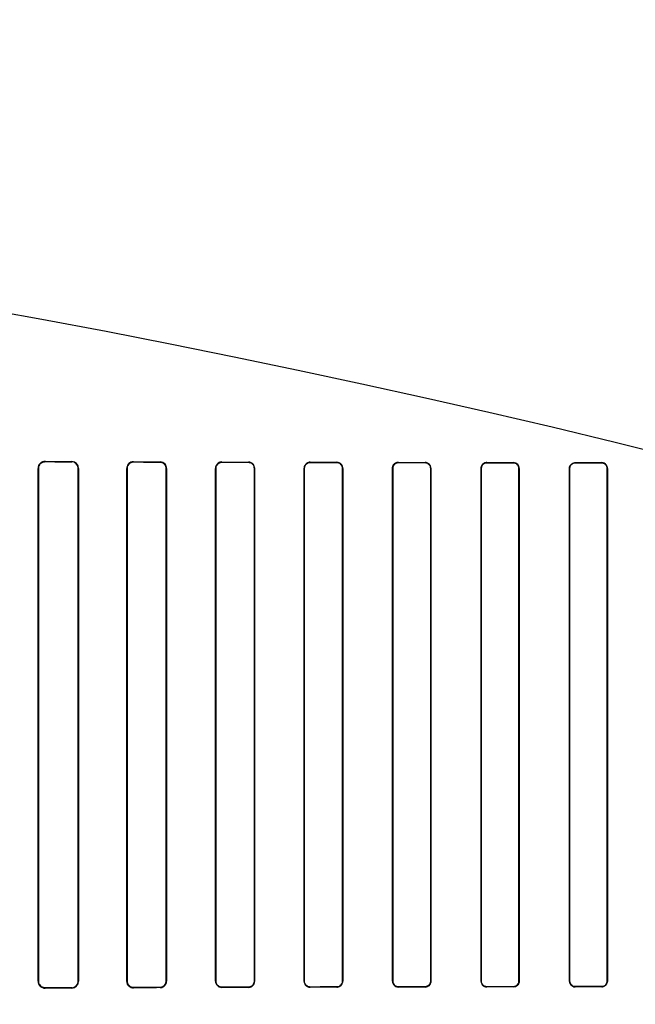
# Model space of a CAD drawing. Header units: millimetres. Extents: x 0 to 297, y 0 to 210.
# Tile 376 of 455: x 242.289 to 242.568, y 158.893 to 159.338. Entities that reach past the tile are written whole.
import ezdxf

# ---------------------------------------------------------------- set-up
doc = ezdxf.new("R2010")
doc.units = ezdxf.units.MM
doc.header["$LTSCALE"] = 16.335
doc.layers.get('0').update_dxf_attribs({"linetype": 'CONTINUOUS'})
for name, color, linetype in [('AXES_REF', 7, 'CONTINUOUS'), ('INTFCLR_1', 7, 'CONTINUOUS'), ('INTFCLR_72935', 7, 'CONTINUOUS')]:
    doc.layers.add(name, color=color, linetype=linetype)

msp = doc.modelspace()

# ---------------------------------------------------------------- linework, layer by layer
at = {"color": 7, "linetype": 'Continuous'}
for radius in [7.756662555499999, 7.756, 7.706331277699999]:
    msp.add_circle((241.4302422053, 154.539298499), radius, dxfattribs=at)
msp.add_arc((241.4302422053, 154.539298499), 7.68, 278.2771290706, 261.7228709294, dxfattribs=at)
at = {"layer": 'AXES_REF', "color": 9, "linetype": 'Continuous'}
msp.add_circle((241.4302422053, 154.539298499), 4.7428614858, dxfattribs=at)
msp.add_arc((241.4302422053, 154.539298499), 7.075609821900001, 94.4118118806, 85.5881881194, dxfattribs=at)
at = {"layer": 'INTFCLR_1', "color": 9, "linetype": 'Continuous'}
for p, q in [((242.3004658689, 159.1383313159), (242.3004658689, 159.1384731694)), ((242.3124658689, 159.1384142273), (242.3124658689, 159.1382806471)), ((242.3404658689, 159.1381774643), (242.3404658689, 159.1382970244)), ((242.3524658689, 159.1382536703), (242.3524658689, 159.1381386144)), ((242.3804658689, 159.1380582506), (242.3804658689, 159.1381650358)), ((242.3924658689, 159.1381316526), (242.3924658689, 159.1380276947)), ((242.4204658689, 159.137964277), (242.4204658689, 159.138062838)), ((242.4324658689, 159.1380368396), (242.4324658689, 159.1379401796)), ((242.4604658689, 159.1378904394), (242.4604658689, 159.1379834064)), ((242.4724658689, 159.1379633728), (242.4724658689, 159.137871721)), ((242.5004658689, 159.1378336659), (242.5004658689, 159.1379227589)), ((242.5124658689, 159.137907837), (242.5124658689, 159.1378196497)), ((242.5404658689, 159.1377920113), (242.5404658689, 159.1378784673)), ((242.5524658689, 159.1378681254), (242.5524658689, 159.1377822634)), ((242.2972629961, 159.1352871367), (242.2974080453, 159.1352871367)), ((242.3154474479, 159.1352871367), (242.3155786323, 159.1352871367)), ((242.3374444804, 159.1352871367), (242.337565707, 159.1352871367)), ((242.3553085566, 159.1352871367), (242.3554222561, 159.1352871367)), ((242.3775795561, 159.1352871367), (242.3776873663, 159.1352871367)), ((242.3951997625, 159.1352871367), (242.395302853, 159.1352871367)), ((242.4176838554, 159.1352871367), (242.4177830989, 159.1352871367)), ((242.435113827, 159.1352871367), (242.4352098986, 159.1352871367)), ((242.4577648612, 159.1352871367), (242.4578582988, 159.1352871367)), ((242.4750466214, 159.1352871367), (242.4751378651, 159.1352871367)), ((242.4978267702, 159.1352871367), (242.4979161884, 159.1352871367)), ((242.5149955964, 159.1352871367), (242.5150835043, 159.1352871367)), ((242.537872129, 159.1352871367), (242.5379588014, 159.1352871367)), ((242.5549591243, 159.1352871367), (242.5550448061, 159.1352871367)), ((242.2974080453, 158.9032871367), (242.2972629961, 158.9032871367)), ((242.3004658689, 158.9001011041), (242.3004658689, 158.9002429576)), ((242.3124658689, 158.9002936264), (242.3124658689, 158.9001600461)), ((242.3155786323, 158.9032871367), (242.3154474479, 158.9032871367)), ((242.337565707, 158.9032871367), (242.3374444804, 158.9032871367)), ((242.3404658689, 158.900277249), (242.3404658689, 158.9003968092)), ((242.3524658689, 158.900435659), (242.3524658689, 158.9003206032)), ((242.3554222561, 158.9032871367), (242.3553085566, 158.9032871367)), ((242.3776873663, 158.9032871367), (242.3775795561, 158.9032871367)), ((242.3804658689, 158.9004092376), (242.3804658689, 158.9005160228)), ((242.3924658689, 158.9005465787), (242.3924658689, 158.9004426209)), ((242.395302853, 158.9032871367), (242.3951997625, 158.9032871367)), ((242.4177830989, 158.9032871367), (242.4176838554, 158.9032871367)), ((242.4204658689, 158.9005114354), (242.4204658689, 158.9006099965)), ((242.4324658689, 158.9006340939), (242.4324658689, 158.9005374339)), ((242.4352098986, 158.9032871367), (242.435113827, 158.9032871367)), ((242.4578582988, 158.9032871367), (242.4577648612, 158.9032871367)), ((242.4604658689, 158.900590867), (242.4604658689, 158.900683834)), ((242.4724658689, 158.9007025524), (242.4724658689, 158.9006109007)), ((242.4751378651, 158.9032871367), (242.4750466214, 158.9032871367)), ((242.4979161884, 158.9032871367), (242.4978267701, 158.9032871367)), ((242.5004658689, 158.9006515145), (242.5004658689, 158.9007406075)), ((242.5124658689, 158.9007546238), (242.5124658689, 158.9006664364)), ((242.5150835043, 158.9032871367), (242.5149955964, 158.9032871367)), ((242.5379588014, 158.9032871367), (242.537872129, 158.9032871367)), ((242.5404658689, 158.9006958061), (242.5404658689, 158.9007822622)), ((242.5524658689, 158.90079201), (242.5524658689, 158.900706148)), ((242.5550448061, 158.9032871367), (242.5549591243, 158.9032871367))]:
    msp.add_line(p, q, dxfattribs=at)
at = {"layer": 'INTFCLR_1', "color": 6, "linetype": 'Continuous'}
for p, q in [((242.2972629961, 159.135287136), (242.2972629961, 158.9032871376)), ((242.2974080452, 159.1352871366), (242.2974080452, 158.9032871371)), ((242.315447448, 158.9032871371), (242.315447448, 159.1352871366)), ((242.3155786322, 158.9032871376), (242.3155786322, 159.135287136)), ((242.3374444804, 159.135287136), (242.3374444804, 158.9032871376)), ((242.3375657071, 159.1352871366), (242.3375657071, 158.9032871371)), ((242.3553085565, 158.9032871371), (242.3553085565, 159.1352871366)), ((242.3554222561, 158.9032871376), (242.3554222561, 159.135287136)), ((242.3775795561, 159.135287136), (242.3775795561, 158.9032871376)), ((242.3776873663, 159.1352871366), (242.3776873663, 158.9032871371)), ((242.3951997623, 158.9032871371), (242.3951997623, 159.1352871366)), ((242.3953028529, 158.9032871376), (242.3953028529, 159.135287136)), ((242.4176838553, 159.135287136), (242.4176838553, 158.9032871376)), ((242.417783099, 159.1352871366), (242.417783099, 158.9032871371)), ((242.435113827, 158.9032871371), (242.435113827, 159.1352871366)), ((242.4352098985, 158.9032871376), (242.4352098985, 159.135287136)), ((242.4577648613, 159.135287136), (242.4577648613, 158.9032871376)), ((242.457858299, 159.1352871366), (242.457858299, 158.9032871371)), ((242.4750466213, 158.9032871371), (242.4750466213, 159.1352871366)), ((242.4751378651, 158.9032871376), (242.4751378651, 159.135287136)), ((242.4978267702, 159.135287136), (242.4978267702, 158.9032871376)), ((242.4979161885, 159.1352871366), (242.4979161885, 158.9032871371)), ((242.5149955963, 158.9032871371), (242.5149955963, 159.1352871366)), ((242.5150835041, 158.9032871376), (242.5150835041, 159.135287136)), ((242.537872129, 159.135287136), (242.537872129, 158.9032871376)), ((242.5379588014, 159.1352871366), (242.5379588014, 158.9032871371)), ((242.5549591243, 158.9032871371), (242.5549591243, 159.1352871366)), ((242.5550448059, 158.9032871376), (242.5550448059, 159.135287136))]:
    msp.add_line(p, q, dxfattribs=at)
at = {"layer": 'INTFCLR_1', "color": 7, "linetype": 'Continuous'}
for points in [[(242.3004658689, 159.1383313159), (242.3003568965, 159.1383298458), (242.3002469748, 159.1383244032), (242.3001362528, 159.1383148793), (242.3000240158, 159.138301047), (242.2999113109, 159.138282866), (242.299800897, 159.1382608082), (242.299693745, 159.138235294), (242.2995890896, 159.1382063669), (242.29948702, 159.1381742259)], [(242.2994911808, 158.9003986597), (242.2995912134, 158.9003672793), (242.2996935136, 158.9003390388), (242.2997979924, 158.900314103), (242.2999044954, 158.9002926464), (242.3000129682, 158.9002748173), (242.3001234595, 158.9002607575), (242.3002358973, 158.9002506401), (242.3003500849, 158.9002446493), (242.3004658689, 158.9002429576)]]:
    msp.add_lwpolyline(points, dxfattribs=at)
at = {"layer": 'INTFCLR_1', "color": 6, "linetype": 'Continuous'}
for centre, radius, start, end in [((242.3004491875, 159.1352870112), 0.0031861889, 89.7000249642, 179.9977560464), ((242.3124513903, 159.1352870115), 0.0031272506, 0.002279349, 89.73472824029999), ((242.3124538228, 159.1352870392), 0.002993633, 0.0018649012, 89.76944782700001), ((242.3004492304, 158.903287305), 0.0031862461, 180.0030099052, 270.299200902), ((242.3124514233, 158.9032872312), 0.0031272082, 270.2646690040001, 359.9982862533), ((242.312453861, 158.9032871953), 0.0029935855, 270.2298245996, 359.9988866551), ((242.3404544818, 158.9032872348), 0.0030100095, 180.0018492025, 270.2167524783), ((242.3524570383, 158.9032871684), 0.0028515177, 270.1774308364, 359.9993718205), ((242.5124624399, 158.9032874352), 0.0026210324, 270.0749571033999, 359.9934949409)]:
    msp.add_arc(centre, radius, start, end, dxfattribs=at)
for centre, major_axis, ratio, start_param, end_param in [((242.6464658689, 159.1392871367), (0.4172416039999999, 0), 0.0034906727, -2.5485709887, -2.4989177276), ((242.6464658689, 159.1392871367), (0.441241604, 0), 0.0034906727, -2.4721230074, -2.4294368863), ((242.6464658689, 159.1392871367), (0.4172416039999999, 0), 0.0034906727, -2.3940887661, -2.3526946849), ((242.6464658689, 159.1392871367), (0.441241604, 0), 0.0034906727, -2.3371288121, -2.3000343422), ((242.6464658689, 159.1392871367), (0.4172416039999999, 0), 0.0034906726, -2.262071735, -2.2252929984), ((242.6464658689, 159.1392871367), (0.441241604, 0), 0.0034906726, -2.217857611, -2.1841931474), ((242.6464658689, 159.1392871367), (0.4172416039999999, 0), 0.0034906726, -2.1431981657, -2.1093469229), ((242.6464658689, 159.1392871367), (0.441241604, 0), 0.0034906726, -2.108530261, -2.0771538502), ((242.6464658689, 159.1392871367), (0.4172416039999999, 0), 0.0034906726, -2.0328472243, -2.0009654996), ((242.6464658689, 159.1392871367), (0.441241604, 0), 0.0034906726, -2.0059367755, -1.9761478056), ((242.6464658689, 159.1392871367), (0.4172416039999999, 0), 0.0034906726, -1.9282790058, -1.8977471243), ((242.6464658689, 159.1392871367), (0.441241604, 0), 0.0034906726, -1.9080370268, -1.8793579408), ((242.6464658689, 159.1392871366), (0.4172416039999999, 0), 0.0034906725, -1.8276611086, -1.7980361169), ((242.6464658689, 159.1392871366), (0.441241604, 0), 0.0034906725, -1.8134003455, -1.785476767), ((242.6464658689, 158.8992871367), (0.441241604, 0), 0.0034906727, 2.4294368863, 2.4721230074), ((242.6464658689, 158.8992871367), (0.4172416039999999, 0), 0.0034906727, 2.4989177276, 2.5485709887), ((242.6464658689, 158.8992871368), (0.441241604, 0), 0.0034906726, 2.3000343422, 2.3371288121), ((242.6464658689, 158.8992871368), (0.4172416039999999, 0), 0.0034906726, 2.3526946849, 2.3940887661), ((242.6464658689, 158.8992871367), (0.441241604, 0), 0.0034906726, 2.1841931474, 2.217857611), ((242.6464658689, 158.8992871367), (0.4172416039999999, 0), 0.0034906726, 2.2252929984, 2.262071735), ((242.6464658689, 158.8992871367), (0.441241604, 0), 0.0034906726, 2.0771538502, 2.108530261), ((242.6464658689, 158.8992871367), (0.4172416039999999, 0), 0.0034906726, 2.1093469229, 2.1431981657), ((242.6464658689, 158.8992871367), (0.441241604, 0), 0.0034906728, 1.9761478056, 2.0059367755), ((242.6464658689, 158.8992871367), (0.4172416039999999, 0), 0.0034906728, 2.0009654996, 2.0328472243), ((242.6464658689, 158.8992871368), (0.441241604, 0), 0.0034906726, 1.8793579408, 1.9080370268), ((242.6464658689, 158.8992871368), (0.4172416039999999, 0), 0.0034906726, 1.8977471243, 1.9282790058), ((242.6464658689, 158.8992871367), (0.441241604, 0), 0.0034906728, 1.785476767, 1.8134003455), ((242.6464658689, 158.8992871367), (0.4172416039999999, 0), 0.0034906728, 1.7980361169, 1.8276611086)]:
    msp.add_ellipse(centre, major_axis=major_axis, ratio=ratio, start_param=start_param, end_param=end_param, dxfattribs=at)
at = {"layer": 'INTFCLR_1', "color": 7, "linetype": 'Continuous'}
for points, knots in [([(242.3004658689, 159.1383313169), (242.2998931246, 159.1383233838), (242.2988175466, 159.1380258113), (242.2976875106, 159.1368446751), (242.2974054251, 159.1358181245), (242.2974080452, 159.1352871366)], [0, 0, 0, 0, 0.3625795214, 0.6638828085, 1, 1, 1, 1]), ([(242.2974080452, 158.9032871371), (242.2974078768, 158.9027577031), (242.2976836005, 158.9017396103), (242.2988074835, 158.9005534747), (242.2998851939, 158.9002527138), (242.3004658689, 158.9002429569)], [0, 0, 0, 0, 0.3351502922, 0.6323605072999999, 1, 1, 1, 1]), ([(242.2974080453, 158.9032871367), (242.2974080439, 158.9027363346), (242.2977541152, 158.9014669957), (242.2988309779, 158.900618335), (242.2994911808, 158.9003986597)], [0, 0, 0, 0, 0.4418459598, 1, 1, 1, 1])]:
    msp.add_open_spline(points, degree=3, knots=knots, dxfattribs=at)
at = {"layer": 'INTFCLR_1', "color": 6, "linetype": 'Continuous'}
for points, knots in [([(242.3404658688, 159.1382970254), (242.3398498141, 159.1382993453), (242.3382747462, 159.1378297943), (242.3374444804, 159.136205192), (242.3374444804, 159.135287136)], [0, 0, 0, 0, 0.4015729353, 1, 1, 1, 1]), ([(242.3404658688, 159.138177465), (242.3398861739, 159.1381794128), (242.3383769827, 159.1377400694), (242.3375657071, 159.1361794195), (242.3375657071, 159.1352871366)], [0, 0, 0, 0, 0.3938217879, 1, 1, 1, 1]), ([(242.3554222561, 159.135287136), (242.3554222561, 159.1358791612), (242.3549716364, 159.1374204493), (242.3533786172, 159.1382505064), (242.352465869, 159.1382536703)], [0, 0, 0, 0, 0.3934300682, 1, 1, 1, 1]), ([(242.3553085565, 159.1352871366), (242.3553085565, 159.1358695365), (242.3548600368, 159.1373533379), (242.3533308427, 159.1381359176), (242.3524658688, 159.1381386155)], [0, 0, 0, 0, 0.4023827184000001, 1, 1, 1, 1]), ([(242.3804658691, 159.138165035), (242.3799106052, 159.1381666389), (242.3784132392, 159.1377513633), (242.3775795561, 159.1361955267), (242.3775795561, 159.135287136)], [0, 0, 0, 0, 0.3793691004, 1, 1, 1, 1]), ([(242.3804658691, 159.1380582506), (242.3799393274, 159.1380596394), (242.3784997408, 159.1376675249), (242.3776873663, 159.1361690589), (242.3776873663, 159.1352871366)], [0, 0, 0, 0, 0.3738418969, 1, 1, 1, 1]), ([(242.3953028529, 159.135287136), (242.3953028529, 159.1358837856), (242.394839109, 159.1373677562), (242.3933144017, 159.1381293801), (242.3924658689, 159.1381316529)], [0, 0, 0, 0, 0.4128533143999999, 1, 1, 1, 1]), ([(242.3951997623, 159.1352871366), (242.3951997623, 159.1358679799), (242.3947466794, 159.1372992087), (242.3932779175, 159.1380256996), (242.3924658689, 159.1380276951)], [0, 0, 0, 0, 0.4170045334, 1, 1, 1, 1]), ([(242.420465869, 159.1380628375), (242.4199502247, 159.1380639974), (242.4185115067, 159.1376823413), (242.4176838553, 159.1361809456), (242.4176838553, 159.135287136)], [0, 0, 0, 0, 0.3658474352, 1, 1, 1, 1]), ([(242.4204658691, 159.1379642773), (242.4199731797, 159.1379653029), (242.4185868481, 159.1376015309), (242.417783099, 159.1361532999), (242.417783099, 159.1352871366)], [0, 0, 0, 0, 0.362577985, 1, 1, 1, 1]), ([(242.4352098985, 159.135287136), (242.4352098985, 159.1358802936), (242.4347443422, 159.1373188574), (242.4332711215, 159.1380351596), (242.4324658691, 159.138036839)], [0, 0, 0, 0, 0.4241651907, 1, 1, 1, 1]), ([(242.435113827, 159.1352871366), (242.435113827, 159.1358632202), (242.4346606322, 159.1372521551), (242.4332393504, 159.1379386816), (242.4324658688, 159.1379401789)], [0, 0, 0, 0, 0.4268656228, 1, 1, 1, 1]), ([(242.4604658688, 159.1379834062), (242.4599778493, 159.1379842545), (242.458583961, 159.1376254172), (242.4577648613, 159.1361666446), (242.4577648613, 159.135287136)], [0, 0, 0, 0, 0.3568628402, 1, 1, 1, 1]), ([(242.4604658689, 159.13789044), (242.4599406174, 159.1378912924), (242.4585825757, 159.1374905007), (242.457858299, 159.1360865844), (242.457858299, 159.1352871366)], [0, 0, 0, 0, 0.3965065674, 1, 1, 1, 1]), ([(242.4751378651, 159.135287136), (242.4751378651, 159.1358766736), (242.4746717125, 159.1372798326), (242.4732383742, 159.1379621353), (242.472465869, 159.1379633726)], [0, 0, 0, 0, 0.4328331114, 1, 1, 1, 1]), ([(242.4750466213, 159.1352871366), (242.4750466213, 159.1358587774), (242.4745939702, 159.1372144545), (242.4732098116, 159.1378706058), (242.4724658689, 159.1378717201)], [0, 0, 0, 0, 0.4345147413, 1, 1, 1, 1]), ([(242.500465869, 159.1379227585), (242.4999977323, 159.1379233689), (242.4986378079, 159.1375806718), (242.4978267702, 159.1361545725), (242.4978267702, 159.135287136)], [0, 0, 0, 0, 0.3505138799, 1, 1, 1, 1]), ([(242.500465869, 159.1378336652), (242.4999604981, 159.1378342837), (242.4986344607, 159.1374503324), (242.4979161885, 159.1360766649), (242.4979161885, 159.1352871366)], [0, 0, 0, 0, 0.3902783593, 1, 1, 1, 1]), ([(242.5150835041, 159.135287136), (242.5150835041, 159.1358733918), (242.5146173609, 159.1372496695), (242.513214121, 159.1379069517), (242.5124658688, 159.1379078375)], [0, 0, 0, 0, 0.4393046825, 1, 1, 1, 1]), ([(242.5149955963, 159.1352871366), (242.5149955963, 159.1358622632), (242.5145360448, 159.1371942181), (242.5131807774, 159.1378188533), (242.512465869, 159.1378196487)], [0, 0, 0, 0, 0.4458223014, 1, 1, 1, 1]), ([(242.537872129, 159.135287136), (242.537872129, 159.1357349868), (242.5381985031, 159.1370685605), (242.539602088, 159.1378792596), (242.540465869, 159.1378784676)], [0, 0, 0, 0, 0.3414454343, 1, 1, 1, 1]), ([(242.5404658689, 159.137792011), (242.5399745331, 159.1377924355), (242.5386719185, 159.1374201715), (242.5379588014, 159.1360688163), (242.5379588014, 159.1352871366)], [0, 0, 0, 0, 0.38596227, 1, 1, 1, 1]), ([(242.5550448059, 159.135287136), (242.5550448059, 159.1357819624), (242.5546717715, 159.1371198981), (242.5532805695, 159.1378674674), (242.5524658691, 159.137868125)], [0, 0, 0, 0, 0.3778665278, 1, 1, 1, 1]), ([(242.5549591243, 159.1352871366), (242.5549591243, 159.1358598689), (242.5544996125, 159.1371736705), (242.5531646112, 159.1377817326), (242.5524658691, 159.1377822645)], [0, 0, 0, 0, 0.4504472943, 1, 1, 1, 1]), ([(242.3375657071, 158.9032871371), (242.3375657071, 158.9027092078), (242.3380071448, 158.9012011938), (242.3395717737, 158.9003938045), (242.3404658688, 158.9003968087)], [0, 0, 0, 0, 0.3926071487, 1, 1, 1, 1]), ([(242.352465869, 158.9003206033), (242.3530596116, 158.9003226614), (242.3545990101, 158.9007815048), (242.3554222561, 158.9023761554), (242.3554222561, 158.9032871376)], [0, 0, 0, 0, 0.3945869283, 1, 1, 1, 1]), ([(242.3775795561, 158.9032871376), (242.3775795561, 158.9026928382), (242.3780401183, 158.9011885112), (242.3795938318, 158.9004067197), (242.3804658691, 158.9004092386)], [0, 0, 0, 0, 0.4052943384, 1, 1, 1, 1]), ([(242.3776873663, 158.9032871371), (242.3776873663, 158.9027058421), (242.3781402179, 158.9012555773), (242.3796348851, 158.9005138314), (242.3804658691, 158.9005160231)], [0, 0, 0, 0, 0.4115998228, 1, 1, 1, 1]), ([(242.3924658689, 158.9004426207), (242.3930045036, 158.9004440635), (242.3944750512, 158.9008516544), (242.3953028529, 158.9023845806), (242.3953028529, 158.9032871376)], [0, 0, 0, 0, 0.3737434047, 1, 1, 1, 1]), ([(242.3924658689, 158.9005465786), (242.3929783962, 158.9005478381), (242.3943939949, 158.9009339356), (242.3951997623, 158.9024115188), (242.3951997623, 158.9032871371)], [0, 0, 0, 0, 0.3692179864, 1, 1, 1, 1]), ([(242.4176838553, 158.9032871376), (242.4176838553, 158.9026936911), (242.418149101, 158.9012389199), (242.4196443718, 158.9005095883), (242.420465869, 158.9005114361)], [0, 0, 0, 0, 0.4194129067, 1, 1, 1, 1]), ([(242.417783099, 158.9032871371), (242.417783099, 158.9027100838), (242.418236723, 158.9013060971), (242.4196781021, 158.9006083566), (242.4204658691, 158.9006099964)], [0, 0, 0, 0, 0.4228048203, 1, 1, 1, 1]), ([(242.4324658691, 158.9005374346), (242.4329698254, 158.9005384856), (242.4343882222, 158.9009153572), (242.4352098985, 158.9023989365), (242.4352098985, 158.9032871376)], [0, 0, 0, 0, 0.3619971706, 1, 1, 1, 1]), ([(242.4324658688, 158.9006340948), (242.4330071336, 158.9006351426), (242.4343880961, 158.9010539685), (242.435113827, 158.9024807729), (242.435113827, 158.9032871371)], [0, 0, 0, 0, 0.4016427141, 1, 1, 1, 1]), ([(242.4577648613, 158.9032871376), (242.4577648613, 158.902696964), (242.4582311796, 158.9012812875), (242.4596812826, 158.9005895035), (242.4604658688, 158.9005908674)], [0, 0, 0, 0, 0.4292917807, 1, 1, 1, 1]), ([(242.457858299, 158.9032871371), (242.457858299, 158.9027144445), (242.4583115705, 158.9013470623), (242.4597111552, 158.900682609), (242.4604658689, 158.9006838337)], [0, 0, 0, 0, 0.4314369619, 1, 1, 1, 1]), ([(242.472465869, 158.900610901), (242.4729457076, 158.9006116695), (242.4743242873, 158.9009675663), (242.4751378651, 158.9024126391), (242.4751378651, 158.9032871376)], [0, 0, 0, 0, 0.3542980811, 1, 1, 1, 1]), ([(242.4724658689, 158.9007025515), (242.4729829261, 158.900703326), (242.474326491, 158.9011003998), (242.4750466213, 158.9024917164), (242.4750466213, 158.9032871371)], [0, 0, 0, 0, 0.3939552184, 1, 1, 1, 1]), ([(242.4978267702, 158.9032871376), (242.4978267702, 158.9027001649), (242.4982932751, 158.9013145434), (242.4997088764, 158.9006505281), (242.500465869, 158.9006515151)], [0, 0, 0, 0, 0.4367467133, 1, 1, 1, 1]), ([(242.4979161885, 158.9032871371), (242.4979161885, 158.9027183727), (242.4983686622, 158.9013793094), (242.499736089, 158.9007397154), (242.500465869, 158.9007406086)], [0, 0, 0, 0, 0.4380013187, 1, 1, 1, 1]), ([(242.512465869, 158.9007546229), (242.5129653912, 158.9007551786), (242.5142807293, 158.9011366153), (242.5149955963, 158.9025008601), (242.5149955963, 158.9032871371)], [0, 0, 0, 0, 0.3884917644, 1, 1, 1, 1]), ([(242.537872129, 158.9032871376), (242.537872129, 158.9027029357), (242.538338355, 158.9013394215), (242.5397286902, 158.9006951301), (242.540465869, 158.900695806)], [0, 0, 0, 0, 0.4421146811, 1, 1, 1, 1]), ([(242.5379588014, 158.9032871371), (242.5379588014, 158.902712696), (242.538419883, 158.9013925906), (242.5397626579, 158.9007816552), (242.5404658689, 158.9007822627)], [0, 0, 0, 0, 0.4496067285, 1, 1, 1, 1]), ([(242.5550448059, 158.9032871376), (242.5550448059, 158.9028397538), (242.5547188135, 158.9015124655), (242.5533237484, 158.900706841), (242.5524658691, 158.9007061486)], [0, 0, 0, 0, 0.3427536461, 1, 1, 1, 1]), ([(242.5524658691, 158.9007920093), (242.552953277, 158.9007923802), (242.5542485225, 158.9011630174), (242.5549591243, 158.9025078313), (242.5549591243, 158.9032871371)], [0, 0, 0, 0, 0.3847814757, 1, 1, 1, 1])]:
    msp.add_open_spline(points, degree=3, knots=knots, dxfattribs=at)
at = {"layer": 'INTFCLR_72935', "color": 9, "linetype": 'Continuous'}
for p, q in [((242.3004658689, 159.1384731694), (242.3004658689, 159.1383313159)), ((242.3124658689, 159.1382806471), (242.3124658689, 159.1384142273)), ((242.3404658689, 159.1382970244), (242.3404658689, 159.1381774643)), ((242.3524658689, 159.1381386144), (242.3524658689, 159.1382536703)), ((242.3804658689, 159.1381650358), (242.3804658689, 159.1380582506)), ((242.3924658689, 159.1380276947), (242.3924658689, 159.1381316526)), ((242.4204658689, 159.138062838), (242.4204658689, 159.137964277)), ((242.4324658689, 159.1379401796), (242.4324658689, 159.1380368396)), ((242.4604658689, 159.1379834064), (242.4604658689, 159.1378904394)), ((242.4724658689, 159.137871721), (242.4724658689, 159.1379633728)), ((242.5004658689, 159.1379227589), (242.5004658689, 159.1378336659)), ((242.5124658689, 159.1378196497), (242.5124658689, 159.137907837)), ((242.5404658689, 159.1378784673), (242.5404658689, 159.1377920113)), ((242.5524658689, 159.1377822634), (242.5524658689, 159.1378681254)), ((242.2974080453, 159.1352871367), (242.2972629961, 159.1352871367)), ((242.3155786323, 159.1352871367), (242.3154474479, 159.1352871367)), ((242.337565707, 159.1352871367), (242.3374444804, 159.1352871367)), ((242.3554222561, 159.1352871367), (242.3553085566, 159.1352871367)), ((242.3776873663, 159.1352871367), (242.3775795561, 159.1352871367)), ((242.395302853, 159.1352871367), (242.3951997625, 159.1352871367)), ((242.4177830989, 159.1352871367), (242.4176838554, 159.1352871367)), ((242.4352098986, 159.1352871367), (242.435113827, 159.1352871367)), ((242.4578582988, 159.1352871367), (242.4577648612, 159.1352871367)), ((242.4751378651, 159.1352871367), (242.4750466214, 159.1352871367)), ((242.4979161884, 159.1352871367), (242.4978267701, 159.1352871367)), ((242.5150835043, 159.1352871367), (242.5149955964, 159.1352871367)), ((242.5379588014, 159.1352871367), (242.537872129, 159.1352871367)), ((242.5550448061, 159.1352871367), (242.5549591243, 159.1352871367)), ((242.2972629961, 158.9032871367), (242.2974080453, 158.9032871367)), ((242.3004658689, 158.9002429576), (242.3004658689, 158.9001011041)), ((242.3124658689, 158.9001600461), (242.3124658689, 158.9002936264)), ((242.3154474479, 158.9032871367), (242.3155786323, 158.9032871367)), ((242.3374444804, 158.9032871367), (242.337565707, 158.9032871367)), ((242.3404658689, 158.9003968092), (242.3404658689, 158.900277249)), ((242.3524658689, 158.9003206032), (242.3524658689, 158.900435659)), ((242.3553085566, 158.9032871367), (242.3554222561, 158.9032871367)), ((242.3775795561, 158.9032871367), (242.3776873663, 158.9032871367)), ((242.3804658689, 158.9005160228), (242.3804658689, 158.9004092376)), ((242.3924658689, 158.9004426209), (242.3924658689, 158.9005465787)), ((242.3951997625, 158.9032871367), (242.395302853, 158.9032871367)), ((242.4176838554, 158.9032871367), (242.4177830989, 158.9032871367)), ((242.4204658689, 158.9006099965), (242.4204658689, 158.9005114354)), ((242.4324658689, 158.9005374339), (242.4324658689, 158.9006340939)), ((242.435113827, 158.9032871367), (242.4352098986, 158.9032871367)), ((242.4577648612, 158.9032871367), (242.4578582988, 158.9032871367)), ((242.4604658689, 158.900683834), (242.4604658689, 158.900590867)), ((242.4724658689, 158.9006109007), (242.4724658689, 158.9007025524)), ((242.4750466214, 158.9032871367), (242.4751378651, 158.9032871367)), ((242.4978267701, 158.9032871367), (242.4979161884, 158.9032871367)), ((242.5004658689, 158.9007406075), (242.5004658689, 158.9006515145)), ((242.5124658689, 158.9006664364), (242.5124658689, 158.9007546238)), ((242.5149955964, 158.9032871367), (242.5150835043, 158.9032871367)), ((242.537872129, 158.9032871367), (242.5379588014, 158.9032871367)), ((242.5404658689, 158.9007822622), (242.5404658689, 158.9006958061)), ((242.5524658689, 158.900706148), (242.5524658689, 158.90079201)), ((242.5549591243, 158.9032871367), (242.5550448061, 158.9032871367))]:
    msp.add_line(p, q, dxfattribs=at)
at = {"layer": 'INTFCLR_72935', "color": 6, "linetype": 'Continuous'}
for p, q in [((242.297262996, 158.9032871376), (242.297262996, 159.135287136)), ((242.2974080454, 158.9032871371), (242.2974080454, 159.1352871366)), ((242.3154474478, 159.1352871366), (242.3154474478, 158.9032871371)), ((242.3155786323, 159.135287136), (242.3155786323, 158.9032871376)), ((242.3374444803, 158.9032871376), (242.3374444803, 159.135287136)), ((242.3375657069, 158.9032871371), (242.3375657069, 159.1352871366)), ((242.3553085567, 159.1352871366), (242.3553085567, 158.9032871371)), ((242.3554222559, 159.135287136), (242.3554222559, 158.9032871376)), ((242.3775795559, 158.9032871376), (242.3775795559, 159.135287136)), ((242.3776873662, 158.9032871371), (242.3776873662, 159.1352871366)), ((242.3951997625, 159.1352871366), (242.3951997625, 158.9032871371)), ((242.3953028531, 159.135287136), (242.3953028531, 158.9032871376)), ((242.4176838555, 158.9032871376), (242.4176838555, 159.135287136)), ((242.4177830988, 158.9032871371), (242.4177830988, 159.1352871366)), ((242.4351138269, 159.1352871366), (242.4351138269, 158.9032871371)), ((242.4352098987, 159.135287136), (242.4352098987, 158.9032871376)), ((242.4577648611, 158.9032871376), (242.4577648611, 159.135287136)), ((242.4578582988, 158.9032871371), (242.4578582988, 159.1352871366)), ((242.4750466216, 159.1352871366), (242.4750466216, 158.9032871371)), ((242.475137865, 159.135287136), (242.475137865, 158.9032871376)), ((242.49782677, 158.9032871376), (242.49782677, 159.135287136)), ((242.4979161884, 158.9032871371), (242.4979161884, 159.1352871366)), ((242.5149955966, 159.1352871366), (242.5149955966, 158.9032871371)), ((242.5150835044, 159.135287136), (242.5150835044, 158.9032871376)), ((242.5378721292, 158.9032871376), (242.5378721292, 159.135287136)), ((242.5379588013, 158.9032871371), (242.5379588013, 159.1352871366)), ((242.5549591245, 159.1352871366), (242.5549591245, 158.9032871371)), ((242.5550448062, 159.135287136), (242.5550448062, 158.9032871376))]:
    msp.add_line(p, q, dxfattribs=at)
at = {"layer": 'INTFCLR_72935', "color": 7, "linetype": 'Continuous'}
for points in [[(242.2994911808, 159.1381756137), (242.2995912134, 159.1382069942), (242.2996935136, 159.1382352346), (242.2997979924, 159.1382601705), (242.2999044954, 159.1382816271), (242.3000129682, 159.1382994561), (242.3001234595, 159.138313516), (242.3002358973, 159.1383236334), (242.3003500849, 159.1383296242), (242.3004658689, 159.1383313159)], [(242.3004658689, 158.9002429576), (242.3003568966, 158.9002444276), (242.300246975, 158.9002498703), (242.3001362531, 158.9002593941), (242.3000240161, 158.9002732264), (242.2999113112, 158.9002914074), (242.2998008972, 158.9003134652), (242.2996937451, 158.9003389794), (242.2995890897, 158.9003679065), (242.29948702, 158.9004000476)], [(242.3394694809, 158.9004429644), (242.3395719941, 158.9004095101), (242.3396767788, 158.9003794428), (242.3397837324, 158.9003529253), (242.3398926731, 158.900330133), (242.3400035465, 158.9003112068), (242.3401164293, 158.9002962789), (242.3402312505, 158.9002855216), (242.340347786, 158.9002791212), (242.3404658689, 158.900277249)]]:
    msp.add_lwpolyline(points, dxfattribs=at)
at = {"layer": 'INTFCLR_72935', "color": 6, "linetype": 'Continuous'}
for centre, radius, start, end in [((242.3004492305, 159.1352869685), 0.0031862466, 89.7008041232, 179.9969884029), ((242.3124513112, 159.135286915), 0.0031273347, 0.0040485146, 89.7332891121), ((242.3124538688, 159.1352870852), 0.0029935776, 0.0009849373, 89.7703197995), ((242.3404544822, 159.1352870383), 0.0030100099, 89.7832514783, 179.9981414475), ((242.3004491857, 158.903287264), 0.0031861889, 180.0022723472, 270.3000065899), ((242.3124513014, 158.90328737), 0.0031273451, 270.2668881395, 359.9957436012), ((242.3124538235, 158.9032872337), 0.0029936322, 270.2305424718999, 359.9981506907)]:
    msp.add_arc(centre, radius, start, end, dxfattribs=at)
for centre, major_axis, ratio, start_param, end_param in [((242.6464658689, 159.1392871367), (0.4172416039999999, 0), 0.0034906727, -2.5485709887, -2.4989177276), ((242.6464658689, 159.1392871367), (0.441241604, 0), 0.0034906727, -2.4721230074, -2.4294368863), ((242.6464658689, 159.1392871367), (0.4172416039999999, 0), 0.0034906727, -2.3940887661, -2.3526946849), ((242.6464658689, 159.1392871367), (0.441241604, 0), 0.0034906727, -2.3371288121, -2.3000343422), ((242.6464658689, 159.1392871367), (0.4172416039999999, 0), 0.0034906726, -2.262071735, -2.2252929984), ((242.6464658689, 159.1392871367), (0.441241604, 0), 0.0034906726, -2.217857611, -2.1841931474), ((242.6464658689, 159.1392871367), (0.4172416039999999, 0), 0.0034906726, -2.1431981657, -2.1093469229), ((242.6464658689, 159.1392871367), (0.441241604, 0), 0.0034906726, -2.1085302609, -2.0771538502), ((242.6464658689, 159.1392871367), (0.4172416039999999, 0), 0.0034906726, -2.0328472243, -2.0009654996), ((242.6464658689, 159.1392871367), (0.441241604, 0), 0.0034906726, -2.0059367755, -1.9761478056), ((242.6464658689, 159.1392871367), (0.4172416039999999, 0), 0.0034906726, -1.9282790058, -1.8977471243), ((242.6464658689, 159.1392871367), (0.441241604, 0), 0.0034906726, -1.9080370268, -1.8793579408), ((242.6464658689, 159.1392871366), (0.4172416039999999, 0), 0.0034906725, -1.8276611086, -1.7980361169), ((242.6464658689, 159.1392871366), (0.441241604, 0), 0.0034906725, -1.8134003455, -1.785476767), ((242.6464658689, 158.8992871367), (0.441241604, 0), 0.0034906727, 2.4294368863, 2.4721230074), ((242.6464658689, 158.8992871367), (0.4172416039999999, 0), 0.0034906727, 2.4989177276, 2.5485709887), ((242.6464658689, 158.8992871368), (0.441241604, 0), 0.0034906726, 2.3000343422, 2.3371288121), ((242.6464658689, 158.8992871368), (0.4172416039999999, 0), 0.0034906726, 2.3526946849, 2.3940887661), ((242.6464658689, 158.8992871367), (0.441241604, 0), 0.0034906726, 2.1841931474, 2.217857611), ((242.6464658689, 158.8992871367), (0.4172416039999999, 0), 0.0034906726, 2.2252929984, 2.262071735), ((242.6464658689, 158.8992871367), (0.441241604, 0), 0.0034906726, 2.0771538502, 2.108530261), ((242.6464658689, 158.8992871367), (0.4172416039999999, 0), 0.0034906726, 2.1093469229, 2.1431981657), ((242.6464658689, 158.8992871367), (0.441241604, 0), 0.0034906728, 1.9761478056, 2.0059367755), ((242.6464658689, 158.8992871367), (0.4172416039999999, 0), 0.0034906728, 2.0009654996, 2.0328472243), ((242.6464658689, 158.8992871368), (0.441241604, 0), 0.0034906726, 1.8793579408, 1.9080370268), ((242.6464658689, 158.8992871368), (0.4172416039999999, 0), 0.0034906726, 1.8977471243, 1.9282790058), ((242.6464658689, 158.8992871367), (0.441241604, 0), 0.0034906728, 1.785476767, 1.8134003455), ((242.6464658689, 158.8992871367), (0.4172416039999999, 0), 0.0034906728, 1.7980361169, 1.8276611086)]:
    msp.add_ellipse(centre, major_axis=major_axis, ratio=ratio, start_param=start_param, end_param=end_param, dxfattribs=at)
at = {"layer": 'INTFCLR_72935', "color": 7, "linetype": 'Continuous'}
for points, knots in [([(242.2974080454, 159.1352871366), (242.297407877, 159.1358165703), (242.2976836, 159.1368346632), (242.2988074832, 159.1380207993), (242.2998851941, 159.1383215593), (242.300465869, 159.1383313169)], [0, 0, 0, 0, 0.3351500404, 0.6323605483, 1, 1, 1, 1]), ([(242.300465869, 158.9002429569), (242.2998931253, 158.9002508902), (242.2988175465, 158.9005484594), (242.2976875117, 158.9017295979), (242.2974054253, 158.9027561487), (242.2974080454, 158.9032871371)], [0, 0, 0, 0, 0.3625791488, 0.6638825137, 1, 1, 1, 1]), ([(242.29948702, 158.9004000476), (242.2989762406, 158.9005708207), (242.2978820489, 158.9012911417), (242.2974080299, 158.902580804), (242.2974080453, 158.9032871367)], [0, 0, 0, 0, 0.4326207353, 1, 1, 1, 1]), ([(242.340465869, 158.9002772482), (242.3398498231, 158.9002812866), (242.3382768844, 158.9007397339), (242.3374380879, 158.9023691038), (242.3374444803, 158.9032871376)], [0, 0, 0, 0, 0.4015729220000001, 1, 1, 1, 1]), ([(242.3374444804, 158.9032871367), (242.3374444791, 158.9027473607), (242.3377802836, 158.9015045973), (242.338825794, 158.9006658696), (242.3394694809, 158.9004429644)], [0, 0, 0, 0, 0.4420893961, 1, 1, 1, 1])]:
    msp.add_open_spline(points, degree=3, knots=knots, dxfattribs=at)
at = {"layer": 'INTFCLR_72935', "color": 6, "linetype": 'Continuous'}
for points, knots in [([(242.3375657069, 159.1352871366), (242.3375657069, 159.1358648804), (242.3380076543, 159.1373724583), (242.3395716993, 159.1381804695), (242.340465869, 159.138177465)], [0, 0, 0, 0, 0.3925106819, 1, 1, 1, 1]), ([(242.3554222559, 159.135287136), (242.3554222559, 159.135876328), (242.3549738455, 159.1374166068), (242.3533811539, 159.1382504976), (242.3524658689, 159.1382536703)], [0, 0, 0, 0, 0.3916243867, 1, 1, 1, 1]), ([(242.352465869, 159.1381386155), (242.3530343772, 159.1381368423), (242.3545143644, 159.1376990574), (242.3553085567, 159.1361652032), (242.3553085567, 159.1352871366)], [0, 0, 0, 0, 0.3930041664, 1, 1, 1, 1]), ([(242.380465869, 159.138165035), (242.3798982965, 159.1381666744), (242.3783980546, 159.1377390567), (242.3775795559, 159.1361841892), (242.3775795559, 159.135287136)], [0, 0, 0, 0, 0.3875214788, 1, 1, 1, 1]), ([(242.3776873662, 159.1352871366), (242.3776873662, 159.1358686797), (242.3781396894, 159.137319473), (242.3796350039, 159.138060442), (242.380465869, 159.1380582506)], [0, 0, 0, 0, 0.4117378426, 1, 1, 1, 1]), ([(242.3953028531, 159.135287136), (242.3953028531, 159.1358820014), (242.3948418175, 159.1373660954), (242.3933162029, 159.1381293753), (242.3924658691, 159.1381316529)], [0, 0, 0, 0, 0.4116139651, 1, 1, 1, 1]), ([(242.3924658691, 159.1380276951), (242.3929920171, 159.1380264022), (242.3944108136, 159.1376270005), (242.3951997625, 159.1361502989), (242.3951997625, 159.1352871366)], [0, 0, 0, 0, 0.3787123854, 1, 1, 1, 1]), ([(242.4204658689, 159.1380628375), (242.4199351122, 159.1380640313), (242.4184927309, 159.1376676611), (242.4176838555, 159.1361671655), (242.4176838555, 159.135287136)], [0, 0, 0, 0, 0.3762139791, 1, 1, 1, 1]), ([(242.4177830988, 159.1352871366), (242.4177830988, 159.1358695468), (242.4182418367, 159.1372750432), (242.4196830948, 159.1379659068), (242.4204658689, 159.1379642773)], [0, 0, 0, 0, 0.4266160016, 1, 1, 1, 1]), ([(242.4352098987, 159.135287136), (242.4352098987, 159.1358828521), (242.4347422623, 159.1373223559), (242.4332687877, 159.1380351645), (242.4324658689, 159.138036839)], [0, 0, 0, 0, 0.425926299, 1, 1, 1, 1]), ([(242.432465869, 159.1379401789), (242.433017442, 159.1379391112), (242.4344007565, 159.1375098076), (242.4351138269, 159.1360838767), (242.4351138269, 159.1352871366)], [0, 0, 0, 0, 0.4090842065, 1, 1, 1, 1]), ([(242.4577648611, 159.135287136), (242.4577648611, 159.1358773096), (242.4582311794, 159.1372929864), (242.4596812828, 159.1379847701), (242.4604658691, 159.1379834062)], [0, 0, 0, 0, 0.4292917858, 1, 1, 1, 1]), ([(242.4578582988, 159.1352871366), (242.4578582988, 159.1358669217), (242.4583187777, 159.1372360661), (242.45971786, 159.1378916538), (242.4604658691, 159.13789044)], [0, 0, 0, 0, 0.4366525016, 1, 1, 1, 1]), ([(242.475137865, 159.135287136), (242.475137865, 159.1358817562), (242.4746667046, 159.1372862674), (242.473233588, 159.137962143), (242.4724658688, 159.1379633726)], [0, 0, 0, 0, 0.4364696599, 1, 1, 1, 1]), ([(242.4724658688, 159.1378717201), (242.4729921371, 159.1378709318), (242.4743379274, 159.1374647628), (242.4750466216, 159.1360740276), (242.4750466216, 159.1352871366)], [0, 0, 0, 0, 0.4007653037, 1, 1, 1, 1]), ([(242.49782677, 159.135287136), (242.49782677, 159.1358741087), (242.4982932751, 159.1372597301), (242.4997088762, 159.1379237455), (242.5004658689, 159.1379227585)], [0, 0, 0, 0, 0.4367466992, 1, 1, 1, 1]), ([(242.4979161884, 159.1352871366), (242.4979161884, 159.1358634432), (242.498376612, 159.1372042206), (242.499743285, 159.1378345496), (242.5004658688, 159.1378336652)], [0, 0, 0, 0, 0.443691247, 1, 1, 1, 1]), ([(242.5150835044, 159.135287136), (242.5150835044, 159.1358807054), (242.5146096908, 159.1372586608), (242.5132071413, 159.13790696), (242.5124658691, 159.1379078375)], [0, 0, 0, 0, 0.4446738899, 1, 1, 1, 1]), ([(242.5124658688, 159.1378196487), (242.5129720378, 159.1378190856), (242.5142891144, 159.137431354), (242.5149955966, 159.1360673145), (242.5149955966, 159.1352871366)], [0, 0, 0, 0, 0.393493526, 1, 1, 1, 1]), ([(242.5378721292, 159.135287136), (242.5378721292, 159.1358713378), (242.5383383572, 159.1372348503), (242.5397286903, 159.1378791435), (242.5404658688, 159.1378784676)], [0, 0, 0, 0, 0.4421147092, 1, 1, 1, 1]), ([(242.5379588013, 159.1352871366), (242.5379588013, 159.1358615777), (242.5384198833, 159.1371816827), (242.5397626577, 159.1377926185), (242.5404658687, 159.137792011)], [0, 0, 0, 0, 0.4496067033, 1, 1, 1, 1]), ([(242.5550448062, 159.135287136), (242.5550448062, 159.1358788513), (242.5545702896, 159.1372376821), (242.5531893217, 159.1378675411), (242.5524658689, 159.137868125)], [0, 0, 0, 0, 0.4499160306, 1, 1, 1, 1]), ([(242.5524658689, 159.1377822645), (242.5529589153, 159.1377818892), (242.5542557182, 159.1374060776), (242.5549591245, 159.136061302), (242.5549591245, 159.1352871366)], [0, 0, 0, 0, 0.3890797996, 1, 1, 1, 1]), ([(242.340465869, 158.9003968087), (242.3398789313, 158.9003948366), (242.3383677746, 158.9008410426), (242.3375657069, 158.9024015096), (242.3375657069, 158.9032871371)], [0, 0, 0, 0, 0.3985831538, 1, 1, 1, 1]), ([(242.3524658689, 158.9003206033), (242.3530691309, 158.9003226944), (242.3546109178, 158.9007907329), (242.3554222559, 158.9023849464), (242.3554222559, 158.9032871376)], [0, 0, 0, 0, 0.4007193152, 1, 1, 1, 1]), ([(242.3553085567, 158.9032871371), (242.3553085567, 158.9027077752), (242.3548641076, 158.9012240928), (242.3533338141, 158.9004383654), (242.352465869, 158.9004356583)], [0, 0, 0, 0, 0.4003022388, 1, 1, 1, 1]), ([(242.3775795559, 158.9032871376), (242.3775795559, 158.9026933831), (242.3780386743, 158.901188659), (242.3795931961, 158.9004067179), (242.380465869, 158.9004092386)], [0, 0, 0, 0, 0.4048977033, 1, 1, 1, 1]), ([(242.380465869, 158.9005160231), (242.3799252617, 158.9005145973), (242.3784823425, 158.9009206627), (242.3776873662, 158.9024181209), (242.3776873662, 158.9032871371)], [0, 0, 0, 0, 0.3835126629, 1, 1, 1, 1]), ([(242.3924658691, 158.9004426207), (242.3930183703, 158.9004441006), (242.3944921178, 158.9008653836), (242.3953028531, 158.9023973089), (242.3953028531, 158.9032871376)], [0, 0, 0, 0, 0.3830624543, 1, 1, 1, 1]), ([(242.3951997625, 158.9032871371), (242.3951997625, 158.9027059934), (242.3947471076, 158.901274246), (242.3932777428, 158.9005485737), (242.3924658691, 158.9005465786)], [0, 0, 0, 0, 0.4171826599, 1, 1, 1, 1]), ([(242.4176838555, 158.9032871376), (242.4176838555, 158.9026893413), (242.4181530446, 158.9012332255), (242.4196483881, 158.9005095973), (242.4204658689, 158.9005114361)], [0, 0, 0, 0, 0.422387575, 1, 1, 1, 1]), ([(242.4204658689, 158.9006099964), (242.4199731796, 158.9006089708), (242.418586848, 158.9009727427), (242.4177830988, 158.9024209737), (242.4177830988, 158.9032871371)], [0, 0, 0, 0, 0.3625779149, 1, 1, 1, 1]), ([(242.4324658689, 158.9005374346), (242.4329823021, 158.9005385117), (242.4344037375, 158.9009272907), (242.4352098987, 158.902410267), (242.4352098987, 158.9032871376)], [0, 0, 0, 0, 0.3706542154, 1, 1, 1, 1]), ([(242.4351138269, 158.9032871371), (242.4351138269, 158.9027075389), (242.4346574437, 158.9013175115), (242.4332360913, 158.9006355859), (242.432465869, 158.9006340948)], [0, 0, 0, 0, 0.4293886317, 1, 1, 1, 1]), ([(242.4577648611, 158.9032871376), (242.4577648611, 158.9026900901), (242.45823808, 158.9012726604), (242.4596877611, 158.9005895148), (242.4604658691, 158.9005908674)], [0, 0, 0, 0, 0.434166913, 1, 1, 1, 1]), ([(242.4604658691, 158.9006838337), (242.4599296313, 158.9006829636), (242.4585689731, 158.9010947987), (242.4578582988, 158.9024978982), (242.4578582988, 158.9032871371)], [0, 0, 0, 0, 0.4045625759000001, 1, 1, 1, 1]), ([(242.475137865, 158.9032871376), (242.475137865, 158.9026975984), (242.4746717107, 158.9012944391), (242.4732383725, 158.9006121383), (242.4724658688, 158.900610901)], [0, 0, 0, 0, 0.4328342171, 1, 1, 1, 1]), ([(242.4750466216, 158.9032871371), (242.4750466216, 158.9027101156), (242.4745885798, 158.9013530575), (242.4732047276, 158.9007036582), (242.4724658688, 158.9007025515)], [0, 0, 0, 0, 0.4385057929, 1, 1, 1, 1]), ([(242.49782677, 158.9032871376), (242.49782677, 158.90269138), (242.4983024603, 158.9013037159), (242.4997172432, 158.900650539), (242.5004658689, 158.9006515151)], [0, 0, 0, 0, 0.4431454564, 1, 1, 1, 1]), ([(242.5004658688, 158.9007406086), (242.499950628, 158.9007399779), (242.4986221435, 158.9011336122), (242.4979161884, 158.9025067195), (242.4979161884, 158.9032871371)], [0, 0, 0, 0, 0.3976673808, 1, 1, 1, 1]), ([(242.5150835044, 158.9032871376), (242.5150835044, 158.9027008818), (242.5146173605, 158.9013246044), (242.5132141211, 158.9006673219), (242.5124658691, 158.9006664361)], [0, 0, 0, 0, 0.4393047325, 1, 1, 1, 1]), ([(242.5149955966, 158.9032871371), (242.5149955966, 158.9027120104), (242.5145360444, 158.9013800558), (242.5131807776, 158.9007554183), (242.5124658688, 158.9007546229)], [0, 0, 0, 0, 0.4458222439, 1, 1, 1, 1]), ([(242.5378721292, 158.9032871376), (242.5378721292, 158.9026937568), (242.5383481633, 158.9013282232), (242.5397374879, 158.9006951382), (242.5404658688, 158.900695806)], [0, 0, 0, 0, 0.4489316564, 1, 1, 1, 1]), ([(242.5404658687, 158.9007822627), (242.5399649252, 158.90078183), (242.5386598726, 158.9011633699), (242.5379588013, 158.9025142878), (242.5379588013, 158.9032871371)], [0, 0, 0, 0, 0.3932693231, 1, 1, 1, 1]), ([(242.5524658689, 158.9007061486), (242.5529764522, 158.9007065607), (242.5543179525, 158.9010959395), (242.5550448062, 158.9024868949), (242.5550448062, 158.9032871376)], [0, 0, 0, 0, 0.3895127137, 1, 1, 1, 1]), ([(242.5549591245, 158.9032871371), (242.5549591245, 158.9027144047), (242.5544996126, 158.9014006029), (242.553164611, 158.9007925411), (242.5524658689, 158.9007920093)], [0, 0, 0, 0, 0.4504473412, 1, 1, 1, 1])]:
    msp.add_open_spline(points, degree=3, knots=knots, dxfattribs=at)

doc.saveas('drawing.dxf')
